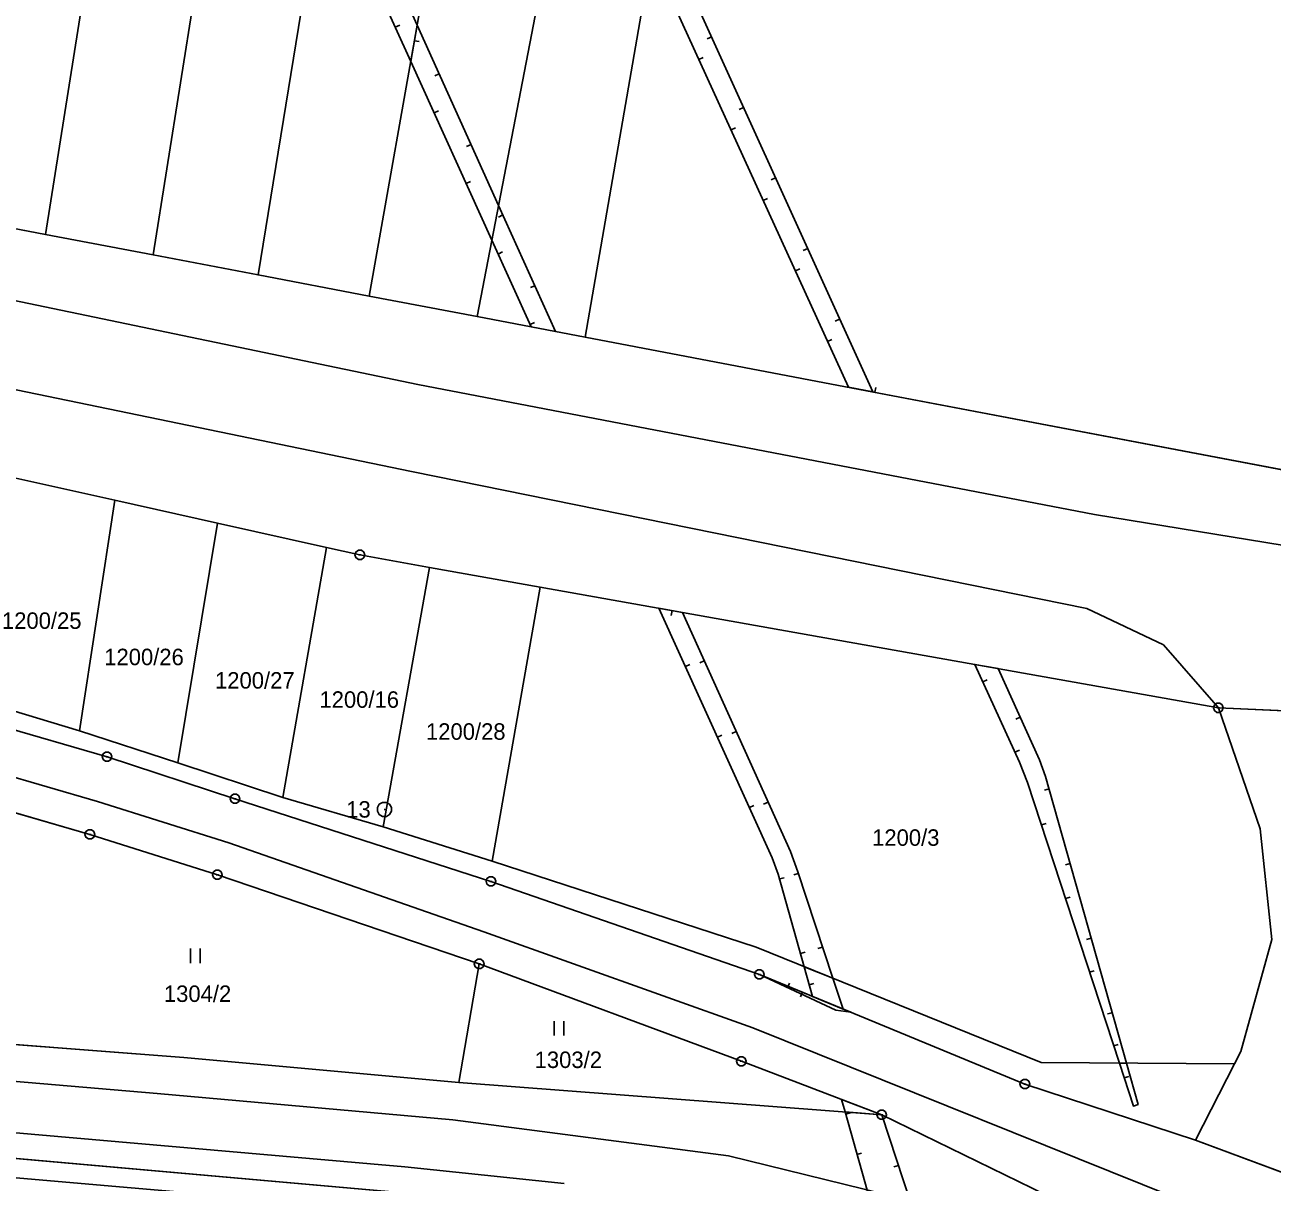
# Model space of a CAD drawing. Extents: x -779618 to -776429, y -1144546 to -1143350.
# Drawn here: x -777090.7 to -776962, y -1143868 to -1143748.5 of the extents above; entities that cross this region are included whole.
import ezdxf

# ---------------------------------------------------------------- set-up
doc = ezdxf.new("R2010")
doc.units = 0
for name, color, linetype in [('1', 7, 'Continuous'), ('11', 7, 'Continuous'), ('13', 7, 'Continuous'), ('2', 7, 'Continuous'), ('3', 7, 'Continuous'), ('4', 7, 'Continuous'), ('6', 7, 'Continuous'), ('8', 7, 'Continuous')]:
    doc.layers.add(name, color=color, linetype=linetype)

msp = doc.modelspace()

# ---------------------------------------------------------------- linework, layer by layer
at = {"layer": '1'}
for p, q in [((-777044.61, -1143566.63), (-777077.49, -1143772.27)), ((-777055.19, -1143776.52), (-777021.75, -1143588.42)), ((-777066.64, -1143774.34), (-777047.95, -1143659.41)), ((-777025.1, -1143680.27), (-777044.03, -1143778.64)), ((-777088.61, -1143770.15), (-777077.04, -1143697.42)), ((-777019.5, -1143703.38), (-777032.87, -1143780.76)), ((-777106.91, -1143766.67), (-777088.61, -1143770.15)), ((-777088.61, -1143770.15), (-777077.49, -1143772.27)), ((-777066.64, -1143774.34), (-777077.49, -1143772.27)), ((-777055.19, -1143776.52), (-777066.64, -1143774.34)), ((-777044.03, -1143778.64), (-777055.19, -1143776.52)), ((-777032.87, -1143780.76), (-777044.03, -1143778.64)), ((-777005.26, -1143786.02), (-777032.87, -1143780.76)), ((-776947.51, -1143797.01), (-777005.26, -1143786.02)), ((-777081.42, -1143797.61), (-777092.58, -1143795.13)), ((-777085.1, -1143821.41), (-777081.42, -1143797.61)), ((-777070.84, -1143799.97), (-777081.42, -1143797.61)), ((-777074.92, -1143824.71), (-777070.84, -1143799.97)), ((-777059.57, -1143802.48), (-777070.84, -1143799.97)), ((-777064.09, -1143828.29), (-777059.57, -1143802.48)), ((-777056.13, -1143803.25), (-777059.57, -1143802.48)), ((-777056.13, -1143803.25), (-777048.96, -1143804.53)), ((-777053.74, -1143831.32), (-777048.96, -1143804.53)), ((-777048.96, -1143804.53), (-777037.53, -1143806.56)), ((-777037.53, -1143806.56), (-777042.47, -1143834.85)), ((-777037.53, -1143806.56), (-777009.69, -1143811.52)), ((-777082.24, -1143824.08), (-777130.76, -1143810.13)), ((-777009.69, -1143811.52), (-776967.5, -1143819.04)), ((-777085.1, -1143821.41), (-777096.09, -1143818.07)), ((-776967.5, -1143819.04), (-776934.92, -1143820.52)), ((-776967.5, -1143819.04), (-776963.17, -1143831.52)), ((-777074.92, -1143824.71), (-777085.1, -1143821.41)), ((-777069.03, -1143828.43), (-777082.24, -1143824.08)), ((-777074.92, -1143824.71), (-777064.09, -1143828.29)), ((-777098, -1143828.05), (-777084.01, -1143832.11)), ((-777042.6, -1143836.95), (-777069.03, -1143828.43)), ((-777053.74, -1143831.32), (-777064.09, -1143828.29)), ((-777053.74, -1143831.32), (-777042.47, -1143834.85)), ((-776961.99, -1143842.94), (-776963.17, -1143831.52)), ((-777084.01, -1143832.11), (-777070.84, -1143836.27)), ((-777015.21, -1143843.76), (-777042.47, -1143834.85)), ((-777070.84, -1143836.27), (-777043.81, -1143845.48)), ((-777014.89, -1143846.57), (-777042.6, -1143836.95)), ((-776965.18, -1143854.52), (-776961.99, -1143842.94)), ((-777015.21, -1143843.76), (-776985.79, -1143855.66)), ((-777043.81, -1143845.48), (-777045.91, -1143857.73)), ((-777043.81, -1143845.48), (-777016.74, -1143855.53)), ((-776987.47, -1143857.88), (-777014.89, -1143846.57)), ((-777074.31, -1143855.14), (-777101.59, -1143853.04)), ((-776965.83, -1143855.79), (-776965.18, -1143854.52)), ((-777045.91, -1143857.73), (-777074.31, -1143855.14)), ((-777016.74, -1143855.53), (-777002.25, -1143861.05)), ((-776985.79, -1143855.66), (-776965.83, -1143855.79)), ((-776969.85, -1143863.66), (-776965.83, -1143855.79)), ((-777002.25, -1143861.05), (-777045.91, -1143857.73)), ((-776969.85, -1143863.66), (-776987.47, -1143857.88)), ((-777035.36, -1143870.54), (-777167.58, -1143858.82)), ((-777002.25, -1143861.05), (-776982.48, -1143870.69)), ((-777150.77, -1143862.48), (-777035.76, -1143872.38)), ((-776958.69, -1143867.83), (-776969.85, -1143863.66))]:
    msp.add_line(p, q, dxfattribs=at)
at = {"layer": '11'}
for points in [[(-777183.19, -1143748.04), (-777163.47, -1143752.88), (-777123.33, -1143762.74), (-777108.78, -1143766.31), (-777106.91, -1143766.67), (-777088.61, -1143770.15), (-777077.49, -1143772.27), (-777066.64, -1143774.34), (-777055.19, -1143776.52), (-777044.03, -1143778.64), (-777032.87, -1143780.76), (-777005.26, -1143786.02), (-776947.51, -1143797.01)], [(-777521.49, -1143753.86), (-777515.73, -1143755.37), (-777494.83, -1143763.84), (-777474.95, -1143771.88), (-777437.2, -1143787.51), (-777405.54, -1143800.83), (-777387.68, -1143807.89), (-777356.13, -1143823.03), (-777352.24, -1143824.36), (-777344.73, -1143827.04), (-777336.84, -1143829.8), (-777324.83, -1143836.1), (-777303.85, -1143844.86), (-777292.27, -1143847.75), (-777289.53, -1143848.43), (-777281.88, -1143848.9), (-777167.58, -1143858.82), (-777035.36, -1143870.54), (-777014.02, -1143874.66), (-776998.39, -1143882.22), (-776992.99, -1143881.07), (-776972.79, -1143876.78), (-776970.83, -1143876.37), (-776959.34, -1143880.62)], [(-777223.03, -1143791.52), (-777208.67, -1143795.71), (-777200.02, -1143798.42), (-777184.53, -1143802.76), (-777180.06, -1143803.98), (-777171.85, -1143806.53), (-777132.17, -1143818.13), (-777116.14, -1143822.78), (-777098, -1143828.05), (-777084.01, -1143832.11), (-777070.84, -1143836.27), (-777043.81, -1143845.48), (-777016.74, -1143855.53), (-777002.25, -1143861.05), (-777045.91, -1143857.73), (-777074.31, -1143855.14), (-777101.59, -1143853.04), (-777120.64, -1143851.57), (-777137.5, -1143850.27), (-777155.61, -1143848.73), (-777156.34, -1143852.08), (-777215.44, -1143846.33), (-777291.06, -1143838.91)], [(-776958.69, -1143867.83), (-776969.85, -1143863.66), (-776965.83, -1143855.79), (-776965.18, -1143854.52), (-776961.99, -1143842.94), (-776963.17, -1143831.52), (-776967.5, -1143819.04), (-776934.92, -1143820.52)]]:
    msp.add_lwpolyline(points, dxfattribs=at)
at = {"layer": '13'}
for p, q in [((-777052.48, -1143748.77), (-777052.02, -1143748.56)), ((-777050.5, -1143750.16), (-777050.01, -1143750.25)), ((-777019.81, -1143749.75), (-777020.27, -1143749.96)), ((-777021.13, -1143752.09), (-777020.68, -1143751.88)), ((-777047.96, -1143753.57), (-777048.41, -1143753.78)), ((-777048.47, -1143757.61), (-777048.01, -1143757.4)), ((-777016.51, -1143757.04), (-777016.97, -1143757.25)), ((-777017.81, -1143759.37), (-777017.36, -1143759.16)), ((-777044.66, -1143760.86), (-777045.12, -1143761.07)), ((-777045.16, -1143764.9), (-777044.71, -1143764.69)), ((-777013.21, -1143764.33), (-777013.66, -1143764.53)), ((-777014.49, -1143766.64), (-777014.04, -1143766.44)), ((-777041.37, -1143768.15), (-777041.83, -1143768.36)), ((-777041.86, -1143772.18), (-777041.4, -1143771.97)), ((-777009.9, -1143771.61), (-777010.36, -1143771.82)), ((-777011.17, -1143773.92), (-777010.72, -1143773.72)), ((-777038.08, -1143775.45), (-777038.53, -1143775.65)), ((-777038.55, -1143779.46), (-777038.09, -1143779.26)), ((-777006.6, -1143778.9), (-777007.05, -1143779.1)), ((-777007.85, -1143781.2), (-777007.4, -1143780.99)), ((-777002.95, -1143786.46), (-777002.85, -1143785.96)), ((-777023.89, -1143808.99), (-777023.98, -1143809.49)), ((-777022.53, -1143814.77), (-777022.07, -1143814.56)), ((-777020.58, -1143814.19), (-777021.03, -1143814.4)), ((-776991.82, -1143816.34), (-776991.36, -1143816.13)), ((-776987.96, -1143820), (-776988.41, -1143820.21)), ((-777019.22, -1143822.06), (-777018.77, -1143821.85)), ((-777017.28, -1143821.48), (-777017.74, -1143821.69)), ((-776988.5, -1143823.62), (-776988.04, -1143823.41)), ((-776984.97, -1143827.41), (-776985.45, -1143827.54)), ((-777013.99, -1143828.77), (-777014.45, -1143828.98)), ((-777015.92, -1143829.34), (-777015.46, -1143829.13)), ((-776985.77, -1143831.13), (-776985.29, -1143830.97)), ((-776982.8, -1143835.11), (-776983.28, -1143835.24)), ((-777012.81, -1143836.7), (-777012.33, -1143836.57)), ((-777010.87, -1143836.13), (-777011.34, -1143836.29)), ((-776983.28, -1143838.73), (-776982.8, -1143838.58)), ((-776980.64, -1143842.81), (-776981.12, -1143842.94)), ((-777010.64, -1143844.41), (-777010.16, -1143844.27)), ((-777008.36, -1143843.73), (-777008.84, -1143843.89)), ((-776980.79, -1143846.33), (-776980.31, -1143846.18)), ((-777012, -1143847.92), (-777011.78, -1143847.46)), ((-777010.45, -1143848.4), (-777010.64, -1143848.86)), ((-777009.73, -1143847.62), (-777009.25, -1143847.49)), ((-776978.47, -1143850.51), (-776978.95, -1143850.64)), ((-776978.3, -1143853.94), (-776977.83, -1143853.78)), ((-776977.22, -1143857.25), (-776976.74, -1143857.1)), ((-777005.98, -1143860.99), (-777005.49, -1143860.86)), ((-777004.81, -1143865.14), (-777004.33, -1143865.01)), ((-777000.53, -1143866.27), (-777001.01, -1143866.43))]:
    msp.add_line(p, q, dxfattribs=at)
for points in [[(-777059.21, -1143728.65), (-777050.22, -1143748.56), (-777050.88, -1143752.29), (-777059.84, -1143732.55)], [(-777025.39, -1143737.46), (-777003.19, -1143786.41), (-777005.69, -1143785.94), (-777026.05, -1143741.3)], [(-777050.22, -1143748.56), (-777041.82, -1143767.16), (-777035.94, -1143780.18), (-777038.44, -1143779.7), (-777042.51, -1143770.74), (-777050.88, -1143752.29)], [(-777022.84, -1143809.18), (-777011.69, -1143833.87), (-777010.92, -1143835.98), (-777007.3, -1143846.96), (-777010.26, -1143845.76), (-777012.95, -1143836.2), (-777013.57, -1143834.51), (-777025.26, -1143808.75)], [(-776990.23, -1143814.99), (-776985.96, -1143824.41), (-776985.33, -1143826.13), (-776977, -1143855.72), (-776977.72, -1143855.71), (-776987.2, -1143826.76), (-776988.03, -1143824.64), (-776992.63, -1143814.56)], [(-777007.3, -1143846.96), (-777006.25, -1143850.13), (-777009.39, -1143848.84), (-777010.26, -1143845.76)], [(-777007.01, -1143850.24), (-777014.89, -1143846.57), (-777005.43, -1143850.47)], [(-776977, -1143855.72), (-776975.79, -1143860), (-776976.27, -1143860.15), (-776977.72, -1143855.71)], [(-777006.4, -1143859.47), (-777002.25, -1143861.05), (-777006.04, -1143860.76)], [(-777002.25, -1143861.05), (-776995.49, -1143881.6), (-776995.06, -1143882.93), (-776998.39, -1143882.22), (-777000.13, -1143881.76), (-777000.26, -1143881.32), (-777006.04, -1143860.76)]]:
    msp.add_lwpolyline(points, close=True, dxfattribs=at)
at = {"layer": '3'}
for p, q in [((-777073.61, -1143843.88), (-777073.61, -1143845.38)), ((-777072.61, -1143845.38), (-777072.61, -1143843.88)), ((-777036.06, -1143851.38), (-777036.06, -1143852.88)), ((-777035.06, -1143852.88), (-777035.06, -1143851.38))]:
    msp.add_line(p, q, dxfattribs=at)
at = {"layer": '4'}
for p, q in [((-777050.15, -1143785.67), (-777111.56, -1143772.88)), ((-777050.79, -1143794.65), (-777113.15, -1143781.74)), ((-777050.15, -1143785.67), (-776980.28, -1143799.08)), ((-777050.79, -1143794.65), (-776981.09, -1143808.78)), ((-776909.93, -1143810.58), (-776980.28, -1143799.08)), ((-776981.09, -1143808.78), (-776973.15, -1143812.54)), ((-776967.5, -1143819.04), (-776973.15, -1143812.54)), ((-777156.34, -1143852.08), (-777077.05, -1143858.86)), ((-777051.48, -1143866.41), (-777166.52, -1143856.36)), ((-777077.05, -1143858.86), (-777046.53, -1143861.57)), ((-777046.53, -1143861.57), (-777018.06, -1143865.29)), ((-777035.05, -1143868.16), (-777051.48, -1143866.41)), ((-777018.06, -1143865.29), (-776996.07, -1143870.7))]:
    msp.add_line(p, q, dxfattribs=at)
at = {"layer": '6'}
for p, q in [((-777170.46, -1143803.21), (-777083.21, -1143828.72)), ((-777083.21, -1143828.72), (-777069.66, -1143832.97)), ((-777069.66, -1143832.97), (-777043.32, -1143842.16)), ((-777043.32, -1143842.16), (-777015.55, -1143852.07)), ((-776862.57, -1143913.55), (-777015.55, -1143852.07))]:
    msp.add_line(p, q, dxfattribs=at)
at = {"layer": '8'}
for p, q in [((-777056.25, -1143803.25), (-777056.01, -1143803.25)), ((-776967.62, -1143819.04), (-776967.38, -1143819.04)), ((-777082.36, -1143824.08), (-777082.12, -1143824.08)), ((-777069.15, -1143828.43), (-777068.91, -1143828.43)), ((-777053.64, -1143829.52), (-777053.54, -1143829.52)), ((-777084.13, -1143832.11), (-777083.89, -1143832.11)), ((-777070.96, -1143836.27), (-777070.72, -1143836.27)), ((-777042.72, -1143836.95), (-777042.48, -1143836.95)), ((-777043.93, -1143845.48), (-777043.69, -1143845.48)), ((-777015.01, -1143846.57), (-777014.77, -1143846.57)), ((-777016.86, -1143855.53), (-777016.62, -1143855.53)), ((-776987.59, -1143857.88), (-776987.35, -1143857.88)), ((-777002.37, -1143861.05), (-777002.13, -1143861.05))]:
    msp.add_line(p, q, dxfattribs=at)
for points in [[(-777055.98, -1143802.77), (-777055.73, -1143802.95), (-777055.63, -1143803.24), (-777055.73, -1143803.53), (-777055.98, -1143803.71), (-777056.29, -1143803.71), (-777056.54, -1143803.53), (-777056.64, -1143803.24), (-777056.54, -1143802.95), (-777056.29, -1143802.77)], [(-776967.35, -1143818.56), (-776967.1, -1143818.74), (-776967, -1143819.03), (-776967.1, -1143819.32), (-776967.35, -1143819.5), (-776967.66, -1143819.5), (-776967.91, -1143819.32), (-776968.01, -1143819.03), (-776967.91, -1143818.74), (-776967.66, -1143818.56)], [(-777082.09, -1143823.6), (-777081.84, -1143823.78), (-777081.74, -1143824.07), (-777081.84, -1143824.36), (-777082.09, -1143824.54), (-777082.4, -1143824.54), (-777082.65, -1143824.36), (-777082.75, -1143824.07), (-777082.65, -1143823.78), (-777082.4, -1143823.6)], [(-777068.88, -1143827.95), (-777068.63, -1143828.13), (-777068.53, -1143828.42), (-777068.63, -1143828.71), (-777068.88, -1143828.89), (-777069.19, -1143828.89), (-777069.44, -1143828.71), (-777069.54, -1143828.42), (-777069.44, -1143828.13), (-777069.19, -1143827.95)], [(-777053.4, -1143828.8), (-777053.06, -1143828.99), (-777052.87, -1143829.33), (-777052.87, -1143829.72), (-777053.06, -1143830.06), (-777053.4, -1143830.25), (-777053.79, -1143830.25), (-777054.13, -1143830.06), (-777054.32, -1143829.72), (-777054.32, -1143829.33), (-777054.13, -1143828.99), (-777053.79, -1143828.8)], [(-777083.86, -1143831.63), (-777083.61, -1143831.81), (-777083.51, -1143832.1), (-777083.61, -1143832.39), (-777083.86, -1143832.57), (-777084.17, -1143832.57), (-777084.42, -1143832.39), (-777084.52, -1143832.1), (-777084.42, -1143831.81), (-777084.17, -1143831.63)], [(-777070.69, -1143835.79), (-777070.44, -1143835.97), (-777070.34, -1143836.26), (-777070.44, -1143836.55), (-777070.69, -1143836.73), (-777071, -1143836.73), (-777071.25, -1143836.55), (-777071.35, -1143836.26), (-777071.25, -1143835.97), (-777071, -1143835.79)], [(-777042.45, -1143836.47), (-777042.2, -1143836.65), (-777042.1, -1143836.94), (-777042.2, -1143837.23), (-777042.45, -1143837.41), (-777042.76, -1143837.41), (-777043.01, -1143837.23), (-777043.11, -1143836.94), (-777043.01, -1143836.65), (-777042.76, -1143836.47)], [(-777043.66, -1143845), (-777043.41, -1143845.18), (-777043.31, -1143845.47), (-777043.41, -1143845.76), (-777043.66, -1143845.94), (-777043.97, -1143845.94), (-777044.22, -1143845.76), (-777044.32, -1143845.47), (-777044.22, -1143845.18), (-777043.97, -1143845)], [(-777014.74, -1143846.09), (-777014.49, -1143846.27), (-777014.39, -1143846.56), (-777014.49, -1143846.85), (-777014.74, -1143847.03), (-777015.05, -1143847.03), (-777015.3, -1143846.85), (-777015.4, -1143846.56), (-777015.3, -1143846.27), (-777015.05, -1143846.09)], [(-777016.59, -1143855.05), (-777016.34, -1143855.23), (-777016.24, -1143855.52), (-777016.34, -1143855.81), (-777016.59, -1143855.99), (-777016.9, -1143855.99), (-777017.15, -1143855.81), (-777017.25, -1143855.52), (-777017.15, -1143855.23), (-777016.9, -1143855.05)], [(-776987.32, -1143857.4), (-776987.07, -1143857.58), (-776986.97, -1143857.87), (-776987.07, -1143858.16), (-776987.32, -1143858.34), (-776987.63, -1143858.34), (-776987.88, -1143858.16), (-776987.98, -1143857.87), (-776987.88, -1143857.58), (-776987.63, -1143857.4)], [(-777002.1, -1143860.57), (-777001.85, -1143860.75), (-777001.75, -1143861.04), (-777001.85, -1143861.33), (-777002.1, -1143861.51), (-777002.41, -1143861.51), (-777002.66, -1143861.33), (-777002.76, -1143861.04), (-777002.66, -1143860.75), (-777002.41, -1143860.57)]]:
    msp.add_lwpolyline(points, close=True, dxfattribs=at)

# ---------------------------------------------------------------- texts
at = {"layer": '2'}
for s, p in [('1200/25', (-777093.09, -1143810.88)), ('1200/26', (-777082.53, -1143814.63)), ('1200/27', (-777071.09, -1143817.05)), ('1200/16', (-777060.31, -1143819.03)), ('1200/28', (-777049.31, -1143822.33)), ('1200/3', (-777003.25, -1143833.28)), ('1304/2', (-777076.37, -1143849.4)), ('1303/2', (-777038.09, -1143856.22))]:
    msp.add_text(s, height=1.7, dxfattribs=at).set_placement(p)
at = {"layer": '8'}
msp.add_text('13', height=1.7, dxfattribs=at).set_placement((-777057.54, -1143830.37))

doc.saveas('drawing.dxf')
